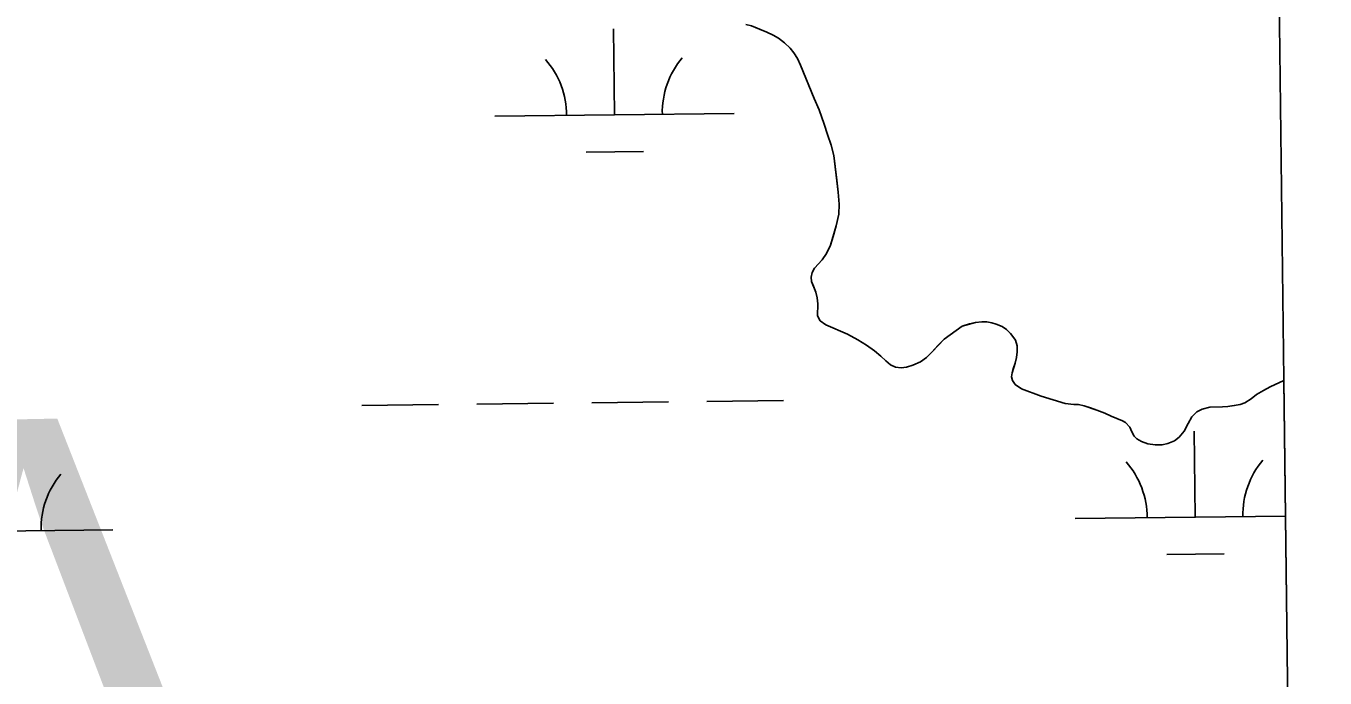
# Model space of a CAD drawing. Extents: x 3683402 to 3721514, y 487807 to 513565.
# Drawn here: x 3718808 to 3719350, y 494893 to 495165 of the extents above; entities that cross this region are included whole.
import ezdxf

# ---------------------------------------------------------------- set-up
doc = ezdxf.new("R2010")
doc.units = 0
for name, color, linetype in [('V-GRID-FRAM', 7, 'Continuous'), ('V-TOPO-GNAM-IDEN', 7, 'Continuous'), ('V-TOPO-SHOR', 7, 'Continuous'), ('V-WETL-SWMP', 7, 'Continuous')]:
    doc.layers.add(name, color=color, linetype=linetype)

msp = doc.modelspace()

# ---------------------------------------------------------------- linework, layer by layer
at = {"layer": 'V-GRID-FRAM'}
msp.add_lwpolyline([(3687448.05, 511403.47), (3719130.83, 511772.14), (3719350.33, 493590.7), (3687651.68, 493221.84), (3687448.05, 511403.47)], dxfattribs=at)
at = {"layer": 'V-TOPO-SHOR'}
for points in [[(3719108.53, 495165.83), (3719110.89, 495165.19), (3719114.25, 495163.86), (3719117.22, 495162.61), (3719119.88, 495161.32), (3719122.16, 495160.07), (3719124.69, 495158.13), (3719126.97, 495155.92), (3719128.5, 495154.01), (3719130.04, 495151.62), (3719131.36, 495148.84), (3719136.97, 495134.94), (3719139.04, 495130.11), (3719141.17, 495124.24), (3719142.63, 495119.85), (3719144.05, 495115.46), (3719145.29, 495111.07), (3719146.48, 495100.84), (3719147.03, 495095.75), (3719147.4, 495090.83), (3719147.38, 495086.65), (3719146.19, 495081.68), (3719144.91, 495077.27), (3719143.88, 495073.69), (3719142.16, 495070.24), (3719140.34, 495067.58), (3719138.74, 495065.74), (3719137.14, 495064.07), (3719136.15, 495062.28), (3719135.77, 495060.28), (3719135.95, 495058.49), (3719136.7, 495056.54), (3719137.68, 495053.97), (3719138.25, 495051.67), (3719138.53, 495049.14), (3719138.47, 495044.18), (3719139.48, 495042.09), (3719141.93, 495040.45), (3719150.97, 495036.49), (3719155.25, 495034.12), (3719158.83, 495031.88), (3719162.2, 495029.59), (3719164.83, 495027.29), (3719166.88, 495025.34), (3719168.85, 495023.74), (3719170.95, 495022.71), (3719173.35, 495022.37), (3719175.56, 495022.69), (3719178.26, 495023.49), (3719181.48, 495024.99), (3719183.86, 495026.74), (3719186.24, 495029.11), (3719188.62, 495031.69), (3719191.27, 495034.41), (3719198.86, 495039.8), (3719201.86, 495040.74), (3719204.34, 495041.4), (3719207.04, 495041.59), (3719209.08, 495041.6), (3719211.22, 495041.22), (3719213.05, 495040.67), (3719215.5, 495039.72), (3719217.33, 495038.47), (3719218.95, 495036.78), (3719219.96, 495035.57), (3719221.02, 495033.92), (3719221.81, 495031.61), (3719221.83, 495029.13), (3719221.45, 495026.69), (3719220.9, 495024.33), (3719220.29, 495022.46), (3719219.7, 495020.36), (3719219.4, 495018.67), (3719219.85, 495017.1), (3719220.94, 495015.54), (3719223.61, 495013.68), (3719231.86, 495010.63)], [(3719231.86, 495010.63), (3719241.85, 495007.59), (3719245.38, 495007.09), (3719247.43, 495007.06), (3719249.78, 495006.55), (3719252.44, 495005.74), (3719255.1, 495004.79), (3719258.42, 495003.46), (3719261, 495002.25), (3719263.4, 495001.27), (3719265.71, 495000.32), (3719266.98, 494999.54), (3719268.86, 494997.59), (3719269.66, 494995.73), (3719270.58, 494993.9), (3719271.68, 494992.77), (3719273.73, 494991.7), (3719276.39, 494990.71), (3719279.35, 494990.29), (3719282.32, 494990.31), (3719284.71, 494990.8), (3719287.54, 494991.99), (3719289.4, 494993.53), (3719291.52, 494995.98), (3719293.16, 494999.21), (3719294.75, 495001.92), (3719296.83, 495004.02), (3719299.05, 495005.12), (3719302.27, 495006.01), (3719307.45, 495006.08), (3719309.76, 495006.27), (3719312.45, 495006.68), (3719314.89, 495007.12), (3719316.8, 495007.83), (3719319.45, 495009.54), (3719321.75, 495011.34), (3719324.57, 495012.97), (3719327.44, 495014.47), (3719331.26, 495016.27), (3719333.11, 495017.15)]]:
    msp.add_lwpolyline(points, dxfattribs=at)
at = {"layer": 'V-WETL-SWMP'}
for p, q in [((3719053.62, 495128.05), (3719053.2, 495164.05)), ((3719117.22, 495162.61), (3719110.89, 495165.19)), ((3719119.88, 495161.32), (3719117.22, 495162.61)), ((3719122.15, 495160.07), (3719119.88, 495161.32)), ((3719124.69, 495158.13), (3719122.15, 495160.07)), ((3719126.97, 495155.92), (3719124.69, 495158.13)), ((3719128.5, 495154.01), (3719126.97, 495155.92)), ((3719130.04, 495151.62), (3719128.5, 495154.01)), ((3719131.36, 495148.84), (3719130.04, 495151.62)), ((3719136.97, 495134.94), (3719131.36, 495148.84)), ((3719139.04, 495130.11), (3719136.97, 495134.94)), ((3719141.17, 495124.24), (3719139.04, 495130.11)), ((3719003.62, 495127.47), (3719103.61, 495128.63)), ((3719142.63, 495119.85), (3719141.17, 495124.24)), ((3719144.05, 495115.46), (3719142.63, 495119.85)), ((3719145.29, 495111.07), (3719144.05, 495115.46)), ((3719041.8, 495112.48), (3719065.8, 495112.76)), ((3719147.03, 495095.75), (3719145.29, 495111.07)), ((3719147.4, 495090.83), (3719147.03, 495095.75)), ((3719146.19, 495081.68), (3719147.38, 495086.65)), ((3719147.38, 495086.65), (3719147.4, 495090.83)), ((3719143.88, 495073.69), (3719146.19, 495081.68)), ((3719140.34, 495067.58), (3719142.16, 495070.24)), ((3719142.16, 495070.24), (3719143.88, 495073.69)), ((3719137.14, 495064.07), (3719140.34, 495067.58)), ((3719135.77, 495060.28), (3719136.15, 495062.28)), ((3719135.95, 495058.49), (3719135.77, 495060.28)), ((3719136.15, 495062.28), (3719137.14, 495064.07)), ((3719137.68, 495053.97), (3719135.95, 495058.49)), ((3719138.25, 495051.67), (3719137.68, 495053.97)), ((3719138.53, 495049.14), (3719138.25, 495051.67)), ((3719138.47, 495044.18), (3719138.53, 495049.14)), ((3719139.48, 495042.09), (3719138.47, 495044.18)), ((3719141.93, 495040.45), (3719139.48, 495042.09)), ((3719150.97, 495036.49), (3719141.93, 495040.45)), ((3719198.86, 495039.81), (3719191.27, 495034.41)), ((3719204.34, 495041.4), (3719198.86, 495039.81)), ((3719207.04, 495041.59), (3719204.34, 495041.4)), ((3719209.08, 495041.6), (3719207.04, 495041.59)), ((3719211.22, 495041.22), (3719209.08, 495041.6)), ((3719213.05, 495040.67), (3719211.22, 495041.22)), ((3719215.5, 495039.72), (3719213.05, 495040.67)), ((3719217.33, 495038.47), (3719215.5, 495039.72)), ((3719218.95, 495036.78), (3719217.33, 495038.47)), ((3719155.25, 495034.12), (3719150.97, 495036.49)), ((3719158.83, 495031.88), (3719155.25, 495034.12)), ((3719162.2, 495029.59), (3719158.83, 495031.88)), ((3719191.27, 495034.41), (3719186.24, 495029.11)), ((3719219.96, 495035.57), (3719218.95, 495036.78)), ((3719221.02, 495033.92), (3719219.96, 495035.57)), ((3719221.81, 495031.61), (3719221.02, 495033.92)), ((3719164.83, 495027.29), (3719162.2, 495029.59)), ((3719166.88, 495025.34), (3719164.83, 495027.29)), ((3719183.86, 495026.74), (3719181.48, 495024.99)), ((3719186.24, 495029.11), (3719183.86, 495026.74)), ((3719220.9, 495024.33), (3719221.45, 495026.69)), ((3719221.45, 495026.69), (3719221.83, 495029.13)), ((3719221.83, 495029.13), (3719221.81, 495031.61)), ((3719168.85, 495023.74), (3719166.88, 495025.34)), ((3719170.95, 495022.71), (3719168.85, 495023.74)), ((3719173.35, 495022.37), (3719170.95, 495022.71)), ((3719175.56, 495022.69), (3719173.35, 495022.37)), ((3719178.26, 495023.49), (3719175.56, 495022.69)), ((3719181.48, 495024.99), (3719178.26, 495023.49)), ((3719219.7, 495020.36), (3719220.9, 495024.33)), ((3719219.4, 495018.66), (3719219.7, 495020.36)), ((3719219.85, 495017.1), (3719219.4, 495018.66)), ((3719220.94, 495015.54), (3719219.85, 495017.1)), ((3719223.61, 495013.68), (3719220.94, 495015.54)), ((3719333.11, 495017.15), (3719327.44, 495014.47)), ((3719350.33, 493590.7), (3719333.11, 495017.15)), ((3719231.86, 495010.63), (3719223.61, 495013.68)), ((3719241.85, 495007.59), (3719231.86, 495010.63)), ((3719321.75, 495011.34), (3719319.45, 495009.54)), ((3719324.57, 495012.97), (3719321.75, 495011.34)), ((3719327.44, 495014.47), (3719324.57, 495012.97)), ((3718948.18, 495006.75), (3718980.17, 495007.12)), ((3718996.17, 495007.31), (3719028.17, 495007.68)), ((3719044.17, 495007.86), (3719076.17, 495008.24)), ((3719092.17, 495008.42), (3719124.16, 495008.79)), ((3719245.38, 495007.09), (3719241.85, 495007.59)), ((3719247.43, 495007.06), (3719245.38, 495007.09)), ((3719249.78, 495006.55), (3719247.43, 495007.06)), ((3719255.11, 495004.79), (3719249.78, 495006.55)), ((3719258.42, 495003.46), (3719255.11, 495004.79)), ((3719299.05, 495005.12), (3719296.83, 495004.02)), ((3719302.27, 495006.01), (3719299.05, 495005.12)), ((3719307.45, 495006.08), (3719302.27, 495006.01)), ((3719309.76, 495006.27), (3719307.45, 495006.08)), ((3719314.89, 495007.12), (3719309.76, 495006.27)), ((3719316.8, 495007.83), (3719314.89, 495007.12)), ((3719319.45, 495009.54), (3719316.8, 495007.83)), ((3719261, 495002.26), (3719258.42, 495003.46)), ((3719265.71, 495000.32), (3719261, 495002.26)), ((3719266.98, 494999.54), (3719265.71, 495000.32)), ((3719268.86, 494997.59), (3719266.98, 494999.54)), ((3719294.75, 495001.92), (3719293.16, 494999.21)), ((3719296.83, 495004.02), (3719294.75, 495001.92)), ((3719269.66, 494995.73), (3719268.86, 494997.59)), ((3719270.58, 494993.9), (3719269.66, 494995.73)), ((3719271.68, 494992.78), (3719270.58, 494993.9)), ((3719291.52, 494995.98), (3719289.4, 494993.53)), ((3719293.16, 494999.21), (3719291.52, 494995.98)), ((3719296.06, 494960.05), (3719295.64, 494996.04)), ((3719273.73, 494991.7), (3719271.68, 494992.78)), ((3719276.39, 494990.71), (3719273.73, 494991.7)), ((3719279.36, 494990.29), (3719276.39, 494990.71)), ((3719282.32, 494990.31), (3719279.36, 494990.29)), ((3719284.71, 494990.8), (3719282.32, 494990.31)), ((3719287.54, 494991.99), (3719284.71, 494990.8)), ((3719289.4, 494993.53), (3719287.54, 494991.99)), ((3719246.06, 494959.47), (3719333.79, 494960.49)), ((3718744.19, 494953.63), (3718844.18, 494954.79)), ((3719284.24, 494944.48), (3719308.24, 494944.76))]:
    msp.add_line(p, q, dxfattribs=at)
for centre, start, end in [((3718998.37, 495127.89), 359.8942, 41.4378), ((3719108.85, 495129.17), 139.8942, 181.4378), ((3719240.81, 494959.88), 359.8942, 41.4378), ((3719351.29, 494961.16), 139.8942, 181.4378), ((3718849.42, 494955.33), 139.8942, 181.4378)]:
    msp.add_arc(centre, 35.25, start, end, dxfattribs=at)

# ---------------------------------------------------------------- texts
at = {"layer": 'V-TOPO-GNAM-IDEN'}
msp.add_text('LA.', height=200, rotation=1.1486, dxfattribs=at).set_placement((3718572.33, 494796.22))

doc.saveas('drawing.dxf')
